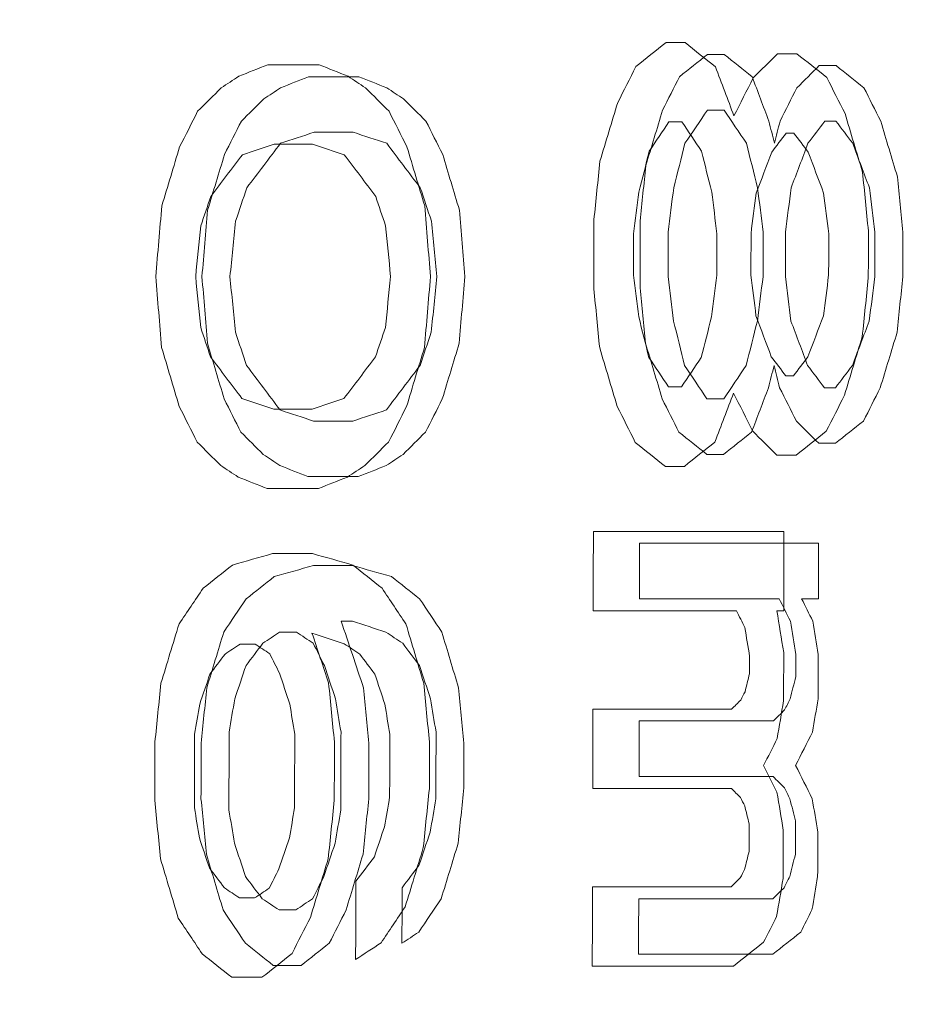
# Model space of a CAD drawing. Header units: millimetres. Extents: x -10 to 594, y 0 to 420.
# Tile 392 of 656: x 203.805 to 203.933, y 280.804 to 280.945. Entities that reach past the tile are written whole.
import ezdxf

# ---------------------------------------------------------------- set-up
doc = ezdxf.new("R2010")
doc.units = ezdxf.units.MM
doc.layers.add('1', color=7, linetype='Continuous', true_color=0xffffff)

msp = doc.modelspace()

# ---------------------------------------------------------------- linework, layer by layer
at = {"layer": '1', "color": 155, "linetype": 'Continuous', "lineweight": 18}
for points, knots in [([(203.87674, 278.47357), (203.79781, 278.47341), (203.64099, 278.50646), (203.34149, 278.70034), (203.01215, 279.17146), (202.74375, 280.01789), (202.64785, 281.01625), (202.74375, 282.01461), (203.01215, 282.86104), (203.34149, 283.33215), (203.64099, 283.52603), (203.79781, 283.55909), (203.87674, 283.55892)], [0, 0, 0, 0, 0.0625, 0.125, 0.25, 0.375, 0.5, 0.625, 0.75, 0.875, 0.9375, 1, 1, 1, 1]), ([(203.87674, 283.55892), (203.79781, 283.55909), (203.64099, 283.52603), (203.34149, 283.33215), (203.01215, 282.86104), (202.74375, 282.01461), (202.64785, 281.01625), (202.74375, 280.01789), (203.01215, 279.17146), (203.34149, 278.70034), (203.64099, 278.50646), (203.79781, 278.47341), (203.87674, 278.47357)], [0, 0, 0, 0, 0.0625, 0.125, 0.25, 0.375, 0.5, 0.625, 0.75, 0.875, 0.9375, 1, 1, 1, 1]), ([(203.89065, 278.4889), (203.81225, 278.48873), (203.6565, 278.52159), (203.35905, 278.7143), (203.032, 279.18258), (202.76552, 280.0239), (202.67033, 281.01625), (202.76552, 282.00859), (203.032, 282.84992), (203.35905, 283.31819), (203.6565, 283.51091), (203.81225, 283.54376), (203.89065, 283.54359)], [0, 0, 0, 0, 0.0625, 0.125, 0.25, 0.375, 0.5, 0.625, 0.75, 0.875, 0.9375, 1, 1, 1, 1]), ([(203.89065, 283.54359), (203.81225, 283.54376), (203.6565, 283.51091), (203.35905, 283.31819), (203.032, 282.84992), (202.76552, 282.00859), (202.67033, 281.01625), (202.76552, 280.0239), (203.032, 279.18258), (203.35905, 278.7143), (203.6565, 278.52159), (203.81225, 278.48873), (203.89065, 278.4889)], [0, 0, 0, 0, 0.0625, 0.125, 0.25, 0.375, 0.5, 0.625, 0.75, 0.875, 0.9375, 1, 1, 1, 1]), ([(203.9277, 283.34978), (203.85515, 283.34994), (203.71099, 283.3196), (203.43567, 283.14166), (203.13328, 282.7093), (202.88785, 281.93249), (202.80052, 281.01625), (202.88785, 280.1), (203.13328, 279.32319), (203.43567, 278.89083), (203.71099, 278.71289), (203.85515, 278.68255), (203.9277, 278.68271)], [0, 0, 0, 0, 0.0625, 0.125, 0.25, 0.375, 0.5, 0.625, 0.75, 0.875, 0.9375, 1, 1, 1, 1]), ([(203.9277, 278.68271), (203.85515, 278.68255), (203.71099, 278.71289), (203.43567, 278.89083), (203.13328, 279.32319), (202.88785, 280.1), (202.80052, 281.01625), (202.88785, 281.93249), (203.13328, 282.7093), (203.43567, 283.14166), (203.71099, 283.3196), (203.85515, 283.34994), (203.9277, 283.34978)], [0, 0, 0, 0, 0.0625, 0.125, 0.25, 0.375, 0.5, 0.625, 0.75, 0.875, 0.9375, 1, 1, 1, 1]), ([(204.40352, 278.79375), (204.33394, 278.7936), (204.19588, 278.82249), (203.93276, 278.99196), (203.64432, 279.40375), (203.41025, 280.1436), (203.32698, 281.01625), (203.41025, 281.88889), (203.64432, 282.62874), (203.93276, 283.04053), (204.19588, 283.21), (204.33394, 283.23889), (204.40352, 283.23875)], [0, 0, 0, 0, 0.0625, 0.125, 0.25, 0.375, 0.5, 0.625, 0.75, 0.875, 0.9375, 1, 1, 1, 1]), ([(204.40352, 283.23875), (204.40271, 283.23875), (204.40107, 283.23875), (204.39862, 283.23873), (204.39617, 283.23871), (204.39372, 283.23867), (204.39127, 283.23862), (204.38882, 283.23856), (204.38637, 283.23849), (204.38392, 283.23841), (204.38148, 283.23831), (204.37903, 283.2382), (204.37658, 283.23808), (204.37414, 283.23795), (204.37169, 283.23781), (204.36925, 283.23765), (204.36681, 283.23748), (204.36437, 283.2373), (204.36193, 283.23711), (204.35949, 283.23691), (204.35705, 283.23669), (204.35461, 283.23646), (204.35217, 283.23622), (204.34973, 283.23597), (204.34729, 283.23571), (204.34486, 283.23543), (204.34242, 283.23515), (204.33999, 283.23485), (204.33755, 283.23453), (204.33512, 283.23421), (204.33269, 283.23388), (204.33026, 283.23353), (204.32782, 283.23317), (204.32539, 283.2328), (204.32296, 283.23242), (204.32053, 283.23202), (204.31811, 283.23161), (204.31568, 283.2312), (204.31325, 283.23076), (204.31082, 283.23032), (204.3084, 283.22987), (204.30597, 283.2294), (204.30355, 283.22892), (204.30113, 283.22843), (204.2987, 283.22793), (204.29628, 283.22741), (204.29386, 283.22689), (204.29144, 283.22635), (204.28902, 283.2258), (204.2866, 283.22524), (204.28418, 283.22466), (204.28176, 283.22408), (204.27934, 283.22348), (204.27692, 283.22287), (204.27451, 283.22225), (204.27209, 283.22161), (204.26968, 283.22097), (204.26726, 283.22031), (204.26485, 283.21964), (204.26243, 283.21896), (204.26002, 283.21827), (204.25761, 283.21756), (204.2552, 283.21684), (204.25279, 283.21611), (204.25038, 283.21537), (204.24797, 283.21462), (204.24556, 283.21385), (204.24315, 283.21308), (204.24074, 283.21229), (204.23834, 283.21149), (204.23593, 283.21067), (204.23352, 283.20985), (204.23112, 283.20901), (204.22871, 283.20816), (204.22631, 283.2073), (204.22391, 283.20643), (204.2215, 283.20555), (204.2191, 283.20465), (204.2167, 283.20374), (204.2143, 283.20282), (204.2119, 283.20189), (204.2095, 283.20094), (204.2071, 283.19999), (204.2047, 283.19902), (204.2023, 283.19804), (204.1999, 283.19705), (204.18479, 283.19072), (204.15713, 283.17787), (204.1173, 283.15582), (204.07802, 283.13051), (204.03929, 283.10193), (203.99797, 283.06746), (203.95432, 283.02621), (203.90866, 282.97716), (203.86414, 282.9233), (203.82084, 282.86476), (203.77892, 282.80184), (203.73854, 282.73473), (203.69979, 282.66355), (203.6627, 282.5884), (203.62734, 282.50947), (203.59381, 282.42691), (203.56215, 282.34083), (203.52913, 282.2415), (203.49572, 282.1281), (203.46318, 281.99979), (203.43707, 281.87842), (203.41636, 281.76547), (203.40009, 281.66198), (203.38623, 281.55674), (203.37481, 281.44998), (203.36586, 281.34218), (203.35944, 281.23381), (203.35559, 281.12513), (203.35431, 281.01625), (203.35559, 280.90737), (203.35944, 280.79869), (203.36586, 280.69032), (203.37481, 280.58252), (203.38623, 280.47576), (203.40009, 280.37052), (203.41635, 280.26703), (203.435, 280.16536), (203.45597, 280.06574), (203.47923, 279.96839), (203.50473, 279.87344), (203.53242, 279.78108), (203.56215, 279.69166), (203.5938, 279.60559), (203.62734, 279.52303), (203.66269, 279.44409), (203.69978, 279.36894), (203.73854, 279.29777), (203.77891, 279.23066), (203.82084, 279.16773), (203.86414, 279.1092), (203.90865, 279.05534), (203.95432, 279.00629), (204.00109, 278.96208), (204.04887, 278.92281), (204.09755, 278.8886), (204.14711, 278.8595), (204.18209, 278.84287), (204.20193, 278.8346), (204.20637, 278.83279), (204.2108, 278.83103), (204.21523, 278.8293), (204.21967, 278.82762), (204.22411, 278.82598), (204.22855, 278.82438), (204.233, 278.82282), (204.23744, 278.8213), (204.24189, 278.81982), (204.24634, 278.81838), (204.25079, 278.81698), (204.25525, 278.81563), (204.2597, 278.81431), (204.26416, 278.81304), (204.26862, 278.8118), (204.27309, 278.81061), (204.27755, 278.80946), (204.28202, 278.80834), (204.28649, 278.80727), (204.29096, 278.80624), (204.29543, 278.80525), (204.29991, 278.8043), (204.30439, 278.8034), (204.30887, 278.80253), (204.31335, 278.8017), (204.31784, 278.80092), (204.32233, 278.80017), (204.32682, 278.79947), (204.33131, 278.79881), (204.33581, 278.79818), (204.3403, 278.7976), (204.3448, 278.79706), (204.34931, 278.79656), (204.35381, 278.7961), (204.35832, 278.79568), (204.36283, 278.7953), (204.36734, 278.79497), (204.37185, 278.79467), (204.37637, 278.79442), (204.38089, 278.7942), (204.38541, 278.79403), (204.38994, 278.79389), (204.39446, 278.7938), (204.39899, 278.79375), (204.40201, 278.79375), (204.40352, 278.79375)], [0, 0, 0, 0, 0.000746, 0.001492, 0.002237, 0.002983, 0.003728, 0.004473, 0.005218, 0.005962, 0.006707, 0.007451, 0.008195, 0.008939, 0.009683, 0.010427, 0.01117, 0.011913, 0.012657, 0.0134, 0.014143, 0.014885, 0.015628, 0.016371, 0.017113, 0.017855, 0.018598, 0.01934, 0.020082, 0.020824, 0.021566, 0.022307, 0.023049, 0.023791, 0.024532, 0.025274, 0.026015, 0.026757, 0.027498, 0.028239, 0.02898, 0.029722, 0.030463, 0.031204, 0.031945, 0.032686, 0.033427, 0.034168, 0.034909, 0.03565, 0.036391, 0.037132, 0.037874, 0.038615, 0.039356, 0.040097, 0.040838, 0.041579, 0.04232, 0.043062, 0.043803, 0.044545, 0.045286, 0.046027, 0.046769, 0.047511, 0.048252, 0.048994, 0.049736, 0.050478, 0.05122, 0.051962, 0.052705, 0.053447, 0.054189, 0.054932, 0.055675, 0.056418, 0.057161, 0.057904, 0.058647, 0.05939, 0.060134, 0.060878, 0.061621, 0.062365, 0.06311, 0.075698, 0.088229, 0.100725, 0.113207, 0.125697, 0.14129, 0.156857, 0.172441, 0.188081, 0.20372, 0.219302, 0.234867, 0.250452, 0.266047, 0.281627, 0.297231, 0.312895, 0.333766, 0.354549, 0.375329, 0.390906, 0.406468, 0.422052, 0.437697, 0.453344, 0.468917, 0.484456, 0.499999, 0.515541, 0.531079, 0.546652, 0.5623, 0.577944, 0.593528, 0.60909, 0.624668, 0.640257, 0.655835, 0.67144, 0.687107, 0.70277, 0.718373, 0.733954, 0.74955, 0.765134, 0.780698, 0.796281, 0.811921, 0.82756, 0.843143, 0.858711, 0.874306, 0.889914, 0.905519, 0.921164, 0.93689, 0.938265, 0.93964, 0.941013, 0.942387, 0.94376, 0.945132, 0.946504, 0.947876, 0.949247, 0.950618, 0.951989, 0.953359, 0.954729, 0.956099, 0.957469, 0.958839, 0.960208, 0.961578, 0.962947, 0.964317, 0.965686, 0.967055, 0.968425, 0.969794, 0.971164, 0.972534, 0.973903, 0.975274, 0.976644, 0.978014, 0.979385, 0.980756, 0.982128, 0.9835, 0.984872, 0.986244, 0.987618, 0.988991, 0.990365, 0.99174, 0.993115, 0.994491, 0.995867, 0.997244, 0.998622, 1, 1, 1, 1]), ([(203.85334, 280.93687), (203.85134, 280.93687), (203.84894, 280.93687), (203.84655, 280.93687), (203.84615, 280.93687)], [0, 0, 0, 0, 0.833333, 1, 1, 1, 1]), ([(203.84694, 280.92893), (203.84707, 280.92893), (203.84894, 280.92893), (203.8508, 280.92893), (203.85253, 280.92893)], [0, 0, 0, 0, 0.071429, 1, 1, 1, 1]), ([(203.85247, 280.88766), (203.85074, 280.88766), (203.84888, 280.88766), (203.84701, 280.88766), (203.84688, 280.88766)], [0, 0, 0, 0, 0.928571, 1, 1, 1, 1]), ([(203.84607, 280.87972), (203.84646, 280.87972), (203.84886, 280.87972), (203.85126, 280.87972), (203.85326, 280.87972)], [0, 0, 0, 0, 0.166667, 1, 1, 1, 1]), ([(203.91903, 280.8702), (203.91597, 280.8702), (203.90745, 280.8702), (203.89892, 280.8702), (203.89346, 280.8702)], [0, 0, 0, 0, 0.359375, 1, 1, 1, 1]), ([(203.85244, 280.86702), (203.8507, 280.86702), (203.84884, 280.86702), (203.84697, 280.86702), (203.84684, 280.86702)], [0, 0, 0, 0, 0.928571, 1, 1, 1, 1]), ([(203.89345, 280.86226), (203.89891, 280.86226), (203.90556, 280.86226), (203.91222, 280.86226), (203.91342, 280.86226)], [0, 0, 0, 0, 0.82, 1, 1, 1, 1]), ([(203.91258, 280.8448), (203.91165, 280.8448), (203.90526, 280.8448), (203.89887, 280.8448), (203.89341, 280.8448)], [0, 0, 0, 0, 0.145833, 1, 1, 1, 1]), ([(203.89339, 280.83686), (203.89885, 280.83686), (203.90524, 280.83686), (203.91163, 280.83686), (203.91256, 280.83686)], [0, 0, 0, 0, 0.854167, 1, 1, 1, 1]), ([(203.91251, 280.8194), (203.91158, 280.8194), (203.90519, 280.8194), (203.8988, 280.8194), (203.89334, 280.8194)], [0, 0, 0, 0, 0.145833, 1, 1, 1, 1]), ([(203.89332, 280.81146), (203.89878, 280.81146), (203.90517, 280.81146), (203.91156, 280.81146), (203.91249, 280.81146)], [0, 0, 0, 0, 0.854167, 1, 1, 1, 1])]:
    msp.add_open_spline(points, degree=3, knots=knots, dxfattribs=at)
for points in [[(203.89294, 280.93833), (203.89437, 280.93947), (203.89581, 280.94061), (203.89724, 280.94175)], [(203.89724, 280.94175), (203.89815, 280.94175), (203.89905, 280.94175), (203.89996, 280.94175)], [(203.89996, 280.94175), (203.90141, 280.94059), (203.90286, 280.93944), (203.90431, 280.93828)], [(203.90316, 280.94005), (203.90183, 280.93899), (203.9005, 280.93793), (203.89916, 280.93687)], [(203.90556, 280.94005), (203.90476, 280.94005), (203.90396, 280.94005), (203.90316, 280.94005)], [(203.90955, 280.93687), (203.90822, 280.93793), (203.90689, 280.93899), (203.90556, 280.94005)], [(203.90969, 280.93669), (203.91085, 280.93785), (203.91202, 280.939), (203.91318, 280.94016)], [(203.91318, 280.94016), (203.9141, 280.94016), (203.91502, 280.94016), (203.91593, 280.94016)], [(203.91593, 280.94016), (203.91737, 280.93902), (203.9188, 280.93788), (203.92023, 280.93674)], [(203.83618, 280.93693), (203.83756, 280.93748), (203.83894, 280.93803), (203.84031, 280.93857)], [(203.84031, 280.93857), (203.84277, 280.93857), (203.84522, 280.93857), (203.84767, 280.93857)], [(203.84767, 280.93857), (203.84904, 280.93803), (203.85042, 280.93748), (203.85179, 280.93693)], [(203.89034, 280.93318), (203.89121, 280.93489), (203.89207, 280.93661), (203.89294, 280.93833)], [(203.90431, 280.93828), (203.90519, 280.93594), (203.90607, 280.9336), (203.90695, 280.93127)], [(203.91914, 280.93846), (203.91807, 280.9374), (203.91701, 280.93634), (203.91594, 280.93528)], [(203.92154, 280.93846), (203.92074, 280.93846), (203.91994, 280.93846), (203.91914, 280.93846)], [(203.92553, 280.93528), (203.9242, 280.93634), (203.92287, 280.9374), (203.92154, 280.93846)], [(203.83368, 280.93528), (203.83451, 280.93583), (203.83535, 280.93638), (203.83618, 280.93693)], [(203.84615, 280.93687), (203.84481, 280.93634), (203.84348, 280.93581), (203.84215, 280.93528)], [(203.85179, 280.93693), (203.85263, 280.93638), (203.85346, 280.93583), (203.85429, 280.93528)], [(203.85734, 280.93528), (203.856, 280.93581), (203.85467, 280.93634), (203.85334, 280.93687)], [(203.89916, 280.93687), (203.89836, 280.93528), (203.89756, 280.9337), (203.89676, 280.93211)], [(203.90695, 280.93127), (203.90786, 280.93307), (203.90878, 280.93488), (203.90969, 280.93669)], [(203.91194, 280.93052), (203.91114, 280.93264), (203.91035, 280.93475), (203.90955, 280.93687)], [(203.92023, 280.93674), (203.92109, 280.93502), (203.92195, 280.93331), (203.92282, 280.93159)], [(203.8303, 280.93193), (203.83143, 280.93304), (203.83255, 280.93416), (203.83368, 280.93528)], [(203.84215, 280.93528), (203.84135, 280.93475), (203.84055, 280.93422), (203.83975, 280.9337)], [(203.85429, 280.93528), (203.85542, 280.93416), (203.85654, 280.93304), (203.85766, 280.93193)], [(203.85973, 280.9337), (203.85893, 280.93422), (203.85814, 280.93475), (203.85734, 280.93528)], [(203.91594, 280.93528), (203.91514, 280.9337), (203.91434, 280.93211), (203.91354, 280.93052)], [(203.92792, 280.93052), (203.92712, 280.93211), (203.92633, 280.9337), (203.92553, 280.93528)], [(203.83975, 280.9337), (203.83868, 280.93264), (203.83761, 280.93158), (203.83655, 280.93052)], [(203.86293, 280.93052), (203.86186, 280.93158), (203.8608, 280.93264), (203.85973, 280.9337)], [(203.8878, 280.9248), (203.88865, 280.9276), (203.88949, 280.93039), (203.89034, 280.93318)], [(203.82773, 280.92683), (203.82859, 280.92853), (203.82945, 280.93023), (203.8303, 280.93193)], [(203.85766, 280.93193), (203.85851, 280.93023), (203.85937, 280.92853), (203.86022, 280.92683)], [(203.89676, 280.93211), (203.89596, 280.92946), (203.89516, 280.92682), (203.89435, 280.92417)], [(203.89995, 280.92735), (203.90102, 280.92893), (203.90209, 280.93052), (203.90315, 280.93211)], [(203.90315, 280.93211), (203.90395, 280.93211), (203.90475, 280.93211), (203.90555, 280.93211)], [(203.90555, 280.93211), (203.90661, 280.93052), (203.90768, 280.92893), (203.90874, 280.92735)], [(203.92282, 280.93159), (203.92365, 280.9288), (203.92449, 280.92601), (203.92533, 280.92322)], [(203.83655, 280.93052), (203.83575, 280.92893), (203.83494, 280.92735), (203.83414, 280.92576)], [(203.86532, 280.92576), (203.86452, 280.92735), (203.86372, 280.92893), (203.86293, 280.93052)], [(203.89766, 280.93041), (203.89672, 280.92901), (203.89578, 280.92761), (203.89484, 280.92621)], [(203.89951, 280.93041), (203.89889, 280.93041), (203.89828, 280.93041), (203.89766, 280.93041)], [(203.90232, 280.92621), (203.90138, 280.92761), (203.90045, 280.92901), (203.89951, 280.93041)], [(203.91274, 280.92735), (203.91247, 280.9284), (203.91221, 280.92946), (203.91194, 280.93052)], [(203.91354, 280.93052), (203.91327, 280.92946), (203.913, 280.9284), (203.91274, 280.92735)], [(203.91753, 280.92735), (203.91833, 280.9284), (203.91913, 280.92946), (203.91993, 280.93052)], [(203.91993, 280.93052), (203.92046, 280.93052), (203.921, 280.93052), (203.92153, 280.93052)], [(203.92153, 280.93052), (203.92233, 280.92946), (203.92312, 280.9284), (203.92392, 280.92735)], [(203.93031, 280.92258), (203.92951, 280.92523), (203.92871, 280.92787), (203.92792, 280.93052)], [(203.84214, 280.92735), (203.84374, 280.92787), (203.84534, 280.9284), (203.84694, 280.92893)], [(203.85253, 280.92893), (203.85413, 280.9284), (203.85573, 280.92787), (203.85733, 280.92735)], [(203.91441, 280.92882), (203.91372, 280.92791), (203.91303, 280.92699), (203.91234, 280.92608)], [(203.91551, 280.92882), (203.91514, 280.92882), (203.91478, 280.92882), (203.91441, 280.92882)], [(203.91757, 280.92608), (203.91689, 280.92699), (203.9162, 280.92791), (203.91551, 280.92882)], [(203.82518, 280.91843), (203.82603, 280.92123), (203.82688, 280.92403), (203.82773, 280.92683)], [(203.84125, 280.92723), (203.83973, 280.92673), (203.83821, 280.92623), (203.83669, 280.92572)], [(203.83733, 280.921), (203.83894, 280.92311), (203.84054, 280.92523), (203.84214, 280.92735)], [(203.84671, 280.92723), (203.84489, 280.92723), (203.84307, 280.92723), (203.84125, 280.92723)], [(203.85126, 280.92572), (203.84974, 280.92623), (203.84822, 280.92673), (203.84671, 280.92723)], [(203.85733, 280.92735), (203.85892, 280.92523), (203.86052, 280.92311), (203.86212, 280.921)], [(203.86022, 280.92683), (203.86106, 280.92403), (203.86191, 280.92123), (203.86275, 280.91843)], [(203.89834, 280.921), (203.89888, 280.92311), (203.89942, 280.92523), (203.89995, 280.92735)], [(203.90874, 280.92735), (203.90927, 280.92523), (203.9098, 280.92311), (203.91033, 280.921)], [(203.91512, 280.921), (203.91593, 280.92311), (203.91673, 280.92523), (203.91753, 280.92735)], [(203.92392, 280.92735), (203.92472, 280.92523), (203.92551, 280.92311), (203.92631, 280.921)], [(203.83414, 280.92576), (203.83334, 280.92311), (203.83254, 280.92047), (203.83173, 280.91782)], [(203.83669, 280.92572), (203.83519, 280.92374), (203.83368, 280.92175), (203.83218, 280.91976)], [(203.85576, 280.91976), (203.85426, 280.92175), (203.85276, 280.92374), (203.85126, 280.92572)], [(203.86771, 280.91782), (203.86691, 280.92047), (203.86611, 280.92311), (203.86532, 280.92576)], [(203.89484, 280.92621), (203.89435, 280.92427), (203.89386, 280.92233), (203.89337, 280.92039)], [(203.90378, 280.92039), (203.90329, 280.92233), (203.9028, 280.92427), (203.90232, 280.92621)], [(203.91234, 280.92608), (203.9116, 280.92413), (203.91087, 280.92218), (203.91013, 280.92024)], [(203.91977, 280.92024), (203.91904, 280.92218), (203.91831, 280.92413), (203.91757, 280.92608)], [(203.88694, 280.91641), (203.88723, 280.9192), (203.88751, 280.922), (203.8878, 280.9248)], [(203.89435, 280.92417), (203.89408, 280.92152), (203.89381, 280.91888), (203.89354, 280.91623)], [(203.92533, 280.92322), (203.92561, 280.92042), (203.92589, 280.91762), (203.92616, 280.91482)], [(203.93109, 280.91465), (203.93083, 280.91729), (203.93057, 280.91994), (203.93031, 280.92258)], [(203.83573, 280.91623), (203.83626, 280.91782), (203.8368, 280.91941), (203.83733, 280.921)], [(203.86212, 280.921), (203.86265, 280.91941), (203.86318, 280.91782), (203.86371, 280.91623)], [(203.89754, 280.91465), (203.89781, 280.91676), (203.89807, 280.91888), (203.89834, 280.921)], [(203.91033, 280.921), (203.91059, 280.91888), (203.91086, 280.91676), (203.91112, 280.91465)], [(203.91432, 280.91465), (203.91459, 280.91676), (203.91485, 280.91888), (203.91512, 280.921)], [(203.92631, 280.921), (203.92657, 280.91888), (203.92684, 280.91676), (203.9271, 280.91465)], [(203.83218, 280.91976), (203.83171, 280.91836), (203.83123, 280.91696), (203.83076, 280.91556)], [(203.85716, 280.91556), (203.85669, 280.91696), (203.85622, 280.91836), (203.85576, 280.91976)], [(203.89337, 280.92039), (203.89312, 280.9184), (203.89286, 280.91642), (203.89261, 280.91443)], [(203.90452, 280.91443), (203.90427, 280.91642), (203.90402, 280.9184), (203.90378, 280.92039)], [(203.91013, 280.92024), (203.90988, 280.9183), (203.90963, 280.91637), (203.90939, 280.91443)], [(203.92049, 280.91443), (203.92025, 280.91637), (203.92001, 280.9183), (203.91977, 280.92024)], [(203.82432, 280.9083), (203.8246, 280.91167), (203.82489, 280.91505), (203.82518, 280.91843)], [(203.86275, 280.91843), (203.86303, 280.91505), (203.8633, 280.91167), (203.86358, 280.9083)], [(203.83173, 280.91782), (203.83146, 280.91465), (203.83119, 280.91147), (203.83092, 280.9083)], [(203.86849, 280.9083), (203.86823, 280.91147), (203.86797, 280.91465), (203.86771, 280.91782)], [(203.83076, 280.91556), (203.83051, 280.91314), (203.83027, 280.91072), (203.83002, 280.9083)], [(203.83492, 280.9083), (203.83519, 280.91094), (203.83546, 280.91359), (203.83573, 280.91623)], [(203.85788, 280.9083), (203.85764, 280.91072), (203.8574, 280.91314), (203.85716, 280.91556)], [(203.86371, 280.91623), (203.86397, 280.91359), (203.86423, 280.91094), (203.8645, 280.9083)], [(203.88693, 280.90654), (203.88693, 280.90983), (203.88694, 280.91312), (203.88694, 280.91641)], [(203.89354, 280.91623), (203.89354, 280.91306), (203.89353, 280.90988), (203.89353, 280.90671)], [(203.89261, 280.91443), (203.89261, 280.91246), (203.89261, 280.91048), (203.8926, 280.90851)], [(203.89753, 280.9083), (203.89753, 280.91041), (203.89753, 280.91253), (203.89754, 280.91465)], [(203.90451, 280.90851), (203.90451, 280.91048), (203.90451, 280.91246), (203.90452, 280.91443)], [(203.90939, 280.91443), (203.90939, 280.91246), (203.90938, 280.91048), (203.90938, 280.90851)], [(203.91112, 280.91465), (203.91112, 280.91253), (203.91111, 280.91041), (203.91111, 280.9083)], [(203.91431, 280.9083), (203.91431, 280.91041), (203.91431, 280.91253), (203.91432, 280.91465)], [(203.92048, 280.90851), (203.92049, 280.91048), (203.92049, 280.91246), (203.92049, 280.91443)], [(203.92616, 280.91482), (203.92616, 280.91259), (203.92616, 280.91035), (203.92615, 280.90812)], [(203.9271, 280.91465), (203.9271, 280.91253), (203.92709, 280.91041), (203.92709, 280.9083)], [(203.93108, 280.9083), (203.93109, 280.91041), (203.93109, 280.91253), (203.93109, 280.91465)], [(203.8926, 280.90851), (203.89285, 280.90652), (203.8931, 280.90454), (203.89334, 280.90255)], [(203.90375, 280.90255), (203.904, 280.90454), (203.90425, 280.90652), (203.90451, 280.90851)], [(203.90938, 280.90851), (203.90962, 280.90657), (203.90986, 280.90464), (203.9101, 280.9027)], [(203.91974, 280.9027), (203.91999, 280.90464), (203.92024, 280.90657), (203.92048, 280.90851)], [(203.82515, 280.89816), (203.82487, 280.90154), (203.82459, 280.90492), (203.82432, 280.9083)], [(203.83002, 280.9083), (203.83026, 280.90587), (203.8305, 280.90345), (203.83074, 280.90103)], [(203.83092, 280.9083), (203.83118, 280.90512), (203.83145, 280.90195), (203.83171, 280.89877)], [(203.83571, 280.90036), (203.83544, 280.903), (203.83518, 280.90565), (203.83492, 280.9083)], [(203.85714, 280.90103), (203.85738, 280.90345), (203.85763, 280.90587), (203.85788, 280.9083)], [(203.86358, 280.9083), (203.86329, 280.90492), (203.863, 280.90154), (203.86272, 280.89816)], [(203.8645, 280.9083), (203.86423, 280.90565), (203.86396, 280.903), (203.86368, 280.90036)], [(203.86768, 280.89877), (203.86795, 280.90195), (203.86822, 280.90512), (203.86849, 280.9083)], [(203.89832, 280.90195), (203.89805, 280.90406), (203.89779, 280.90618), (203.89753, 280.9083)], [(203.91111, 280.9083), (203.91084, 280.90618), (203.91057, 280.90406), (203.9103, 280.90195)], [(203.91509, 280.90195), (203.91483, 280.90406), (203.91457, 280.90618), (203.91431, 280.9083)], [(203.92615, 280.90812), (203.92587, 280.90532), (203.92558, 280.90252), (203.92529, 280.89972)], [(203.92709, 280.9083), (203.92682, 280.90618), (203.92655, 280.90406), (203.92628, 280.90195)], [(203.93027, 280.90036), (203.93054, 280.903), (203.93081, 280.90565), (203.93108, 280.9083)], [(203.88776, 280.89814), (203.88748, 280.90094), (203.8872, 280.90374), (203.88693, 280.90654)], [(203.89353, 280.90671), (203.89379, 280.90406), (203.89405, 280.90142), (203.89432, 280.89877)], [(203.9101, 280.9027), (203.91083, 280.90076), (203.91156, 280.89881), (203.91229, 280.89686)], [(203.91753, 280.89686), (203.91827, 280.89881), (203.919, 280.90076), (203.91974, 280.9027)], [(203.89334, 280.90255), (203.89383, 280.90061), (203.89431, 280.89867), (203.8948, 280.89673)], [(203.8999, 280.8956), (203.89937, 280.89771), (203.89885, 280.89983), (203.89832, 280.90195)], [(203.90227, 280.89673), (203.90276, 280.89867), (203.90326, 280.90061), (203.90375, 280.90255)], [(203.9103, 280.90195), (203.90976, 280.89983), (203.90923, 280.89771), (203.90869, 280.8956)], [(203.91748, 280.8956), (203.91669, 280.89771), (203.91589, 280.89983), (203.91509, 280.90195)], [(203.92628, 280.90195), (203.92548, 280.89983), (203.92467, 280.89771), (203.92387, 280.8956)], [(203.83074, 280.90103), (203.83121, 280.89963), (203.83167, 280.89823), (203.83214, 280.89683)], [(203.8373, 280.8956), (203.83677, 280.89718), (203.83624, 280.89877), (203.83571, 280.90036)], [(203.85572, 280.89683), (203.85619, 280.89823), (203.85666, 280.89963), (203.85714, 280.90103)], [(203.86368, 280.90036), (203.86315, 280.89877), (203.86261, 280.89718), (203.86208, 280.8956)], [(203.92786, 280.89242), (203.92866, 280.89507), (203.92947, 280.89771), (203.93027, 280.90036)], [(203.83171, 280.89877), (203.8325, 280.89612), (203.8333, 280.89348), (203.83409, 280.89083)], [(203.86527, 280.89083), (203.86607, 280.89348), (203.86688, 280.89612), (203.86768, 280.89877)], [(203.89432, 280.89877), (203.89511, 280.89612), (203.8959, 280.89348), (203.8967, 280.89083)], [(203.92529, 280.89972), (203.92445, 280.89693), (203.9236, 280.89414), (203.92275, 280.89135)], [(203.82767, 280.88976), (203.82683, 280.89256), (203.82599, 280.89536), (203.82515, 280.89816)], [(203.86272, 280.89816), (203.86187, 280.89536), (203.86101, 280.89256), (203.86016, 280.88976)], [(203.89027, 280.88976), (203.88943, 280.89256), (203.8886, 280.89535), (203.88776, 280.89814)], [(203.83214, 280.89683), (203.83364, 280.89485), (203.83514, 280.89286), (203.83664, 280.89087)], [(203.8512, 280.89087), (203.85271, 280.89286), (203.85422, 280.89485), (203.85572, 280.89683)], [(203.8948, 280.89673), (203.89573, 280.89533), (203.89667, 280.89393), (203.8976, 280.89253)], [(203.89945, 280.89253), (203.90039, 280.89393), (203.90133, 280.89533), (203.90227, 280.89673)], [(203.91229, 280.89686), (203.91298, 280.89595), (203.91367, 280.89504), (203.91436, 280.89412)], [(203.91546, 280.89412), (203.91615, 280.89504), (203.91684, 280.89595), (203.91753, 280.89686)], [(203.84208, 280.88925), (203.84049, 280.89136), (203.83889, 280.89348), (203.8373, 280.8956)], [(203.86208, 280.8956), (203.86048, 280.89348), (203.85887, 280.89136), (203.85727, 280.88925)], [(203.90309, 280.89083), (203.90203, 280.89242), (203.90097, 280.89401), (203.8999, 280.8956)], [(203.90869, 280.8956), (203.90762, 280.89401), (203.90656, 280.89242), (203.90549, 280.89083)], [(203.91188, 280.89242), (203.91215, 280.89348), (203.91242, 280.89454), (203.91269, 280.8956)], [(203.91269, 280.8956), (203.91295, 280.89454), (203.91322, 280.89348), (203.91348, 280.89242)], [(203.91987, 280.89242), (203.91908, 280.89348), (203.91828, 280.89454), (203.91748, 280.8956)], [(203.92387, 280.8956), (203.92307, 280.89454), (203.92227, 280.89348), (203.92147, 280.89242)], [(203.91436, 280.89412), (203.91472, 280.89412), (203.91509, 280.89412), (203.91546, 280.89412)], [(203.8976, 280.89253), (203.89822, 280.89253), (203.89883, 280.89253), (203.89945, 280.89253)], [(203.90689, 280.89167), (203.906, 280.88934), (203.90511, 280.887), (203.90423, 280.88466)], [(203.90961, 280.88625), (203.9087, 280.88806), (203.9078, 280.88987), (203.90689, 280.89167)], [(203.90947, 280.88607), (203.91028, 280.88819), (203.91108, 280.8903), (203.91188, 280.89242)], [(203.91348, 280.89242), (203.91428, 280.89083), (203.91507, 280.88925), (203.91587, 280.88766)], [(203.92147, 280.89242), (203.92094, 280.89242), (203.9204, 280.89242), (203.91987, 280.89242)], [(203.92546, 280.88766), (203.92626, 280.88925), (203.92706, 280.89083), (203.92786, 280.89242)], [(203.83409, 280.89083), (203.83489, 280.88925), (203.83569, 280.88766), (203.83648, 280.88607)], [(203.83664, 280.89087), (203.83816, 280.89036), (203.83967, 280.88986), (203.84119, 280.88936)], [(203.84665, 280.88936), (203.84817, 280.88986), (203.84969, 280.89036), (203.8512, 280.89087)], [(203.86286, 280.88607), (203.86366, 280.88766), (203.86447, 280.88925), (203.86527, 280.89083)], [(203.8967, 280.89083), (203.89749, 280.88925), (203.89829, 280.88766), (203.89909, 280.88607)], [(203.90549, 280.89083), (203.90469, 280.89083), (203.90389, 280.89083), (203.90309, 280.89083)], [(203.92275, 280.89135), (203.92188, 280.88963), (203.92102, 280.88792), (203.92015, 280.8862)], [(203.83023, 280.88466), (203.82938, 280.88636), (203.82853, 280.88806), (203.82767, 280.88976)], [(203.84119, 280.88936), (203.84301, 280.88936), (203.84483, 280.88936), (203.84665, 280.88936)], [(203.84688, 280.88766), (203.84528, 280.88819), (203.84368, 280.88872), (203.84208, 280.88925)], [(203.85727, 280.88925), (203.85567, 280.88872), (203.85407, 280.88819), (203.85247, 280.88766)], [(203.86016, 280.88976), (203.85931, 280.88806), (203.85845, 280.88636), (203.85759, 280.88466)], [(203.89285, 280.88461), (203.89199, 280.88633), (203.89113, 280.88805), (203.89027, 280.88976)], [(203.91587, 280.88766), (203.91693, 280.8866), (203.918, 280.88554), (203.91906, 280.88448)], [(203.92146, 280.88448), (203.92279, 280.88554), (203.92412, 280.8866), (203.92546, 280.88766)], [(203.83648, 280.88607), (203.83755, 280.88501), (203.83861, 280.88395), (203.83968, 280.8829)], [(203.85966, 280.8829), (203.86073, 280.88395), (203.86179, 280.88501), (203.86286, 280.88607)], [(203.89909, 280.88607), (203.90042, 280.88501), (203.90175, 280.88395), (203.90308, 280.8829)], [(203.90547, 280.8829), (203.90681, 280.88395), (203.90814, 280.88501), (203.90947, 280.88607)], [(203.91309, 280.88278), (203.91193, 280.88394), (203.91077, 280.88509), (203.90961, 280.88625)], [(203.92015, 280.8862), (203.91871, 280.88506), (203.91728, 280.88392), (203.91584, 280.88278)], [(203.8336, 280.88132), (203.83248, 280.88243), (203.83135, 280.88355), (203.83023, 280.88466)], [(203.85759, 280.88466), (203.85646, 280.88355), (203.85534, 280.88243), (203.85421, 280.88132)], [(203.89715, 280.88119), (203.89572, 280.88233), (203.89429, 280.88347), (203.89285, 280.88461)], [(203.90423, 280.88466), (203.90277, 280.8835), (203.90132, 280.88235), (203.89986, 280.88119)], [(203.91906, 280.88448), (203.91986, 280.88448), (203.92066, 280.88448), (203.92146, 280.88448)], [(203.83968, 280.8829), (203.84047, 280.88237), (203.84127, 280.88184), (203.84207, 280.88131)], [(203.85726, 280.88131), (203.85806, 280.88184), (203.85886, 280.88237), (203.85966, 280.8829)], [(203.90308, 280.8829), (203.90388, 280.8829), (203.90467, 280.8829), (203.90547, 280.8829)], [(203.91584, 280.88278), (203.91492, 280.88278), (203.91401, 280.88278), (203.91309, 280.88278)], [(203.8361, 280.87966), (203.83526, 280.88021), (203.83443, 280.88076), (203.8336, 280.88132)], [(203.84207, 280.88131), (203.8434, 280.88078), (203.84473, 280.88025), (203.84607, 280.87972)], [(203.85421, 280.88132), (203.85337, 280.88076), (203.85254, 280.88021), (203.8517, 280.87966)], [(203.85326, 280.87972), (203.85459, 280.88025), (203.85593, 280.88078), (203.85726, 280.88131)], [(203.89986, 280.88119), (203.89896, 280.88119), (203.89805, 280.88119), (203.89715, 280.88119)], [(203.84022, 280.87802), (203.83884, 280.87857), (203.83747, 280.87911), (203.8361, 280.87966)], [(203.8517, 280.87966), (203.85033, 280.87911), (203.84895, 280.87857), (203.84757, 280.87802)], [(203.84757, 280.87802), (203.84512, 280.87802), (203.84267, 280.87802), (203.84022, 280.87802)], [(203.88684, 280.86056), (203.88684, 280.86434), (203.88685, 280.86812), (203.88686, 280.8719)], [(203.88686, 280.8719), (203.89594, 280.8719), (203.90502, 280.8719), (203.9141, 280.8719)], [(203.9141, 280.8719), (203.91409, 280.86812), (203.91408, 280.86434), (203.91408, 280.86056)], [(203.89346, 280.8702), (203.89346, 280.86755), (203.89345, 280.8649), (203.89345, 280.86226)], [(203.91901, 280.86226), (203.91902, 280.8649), (203.91902, 280.86755), (203.91903, 280.8702)], [(203.83527, 280.86709), (203.83719, 280.86763), (203.8391, 280.86818), (203.84102, 280.86872)], [(203.84102, 280.86872), (203.84293, 280.86872), (203.84483, 280.86872), (203.84673, 280.86872)], [(203.84673, 280.86872), (203.84865, 280.86818), (203.85056, 280.86763), (203.85248, 280.86709)], [(203.83107, 280.86376), (203.83247, 280.86487), (203.83387, 280.86598), (203.83527, 280.86709)], [(203.84684, 280.86702), (203.84497, 280.86649), (203.84311, 280.86596), (203.84124, 280.86543)], [(203.85803, 280.86543), (203.85616, 280.86596), (203.8543, 280.86649), (203.85244, 280.86702)], [(203.85248, 280.86709), (203.85387, 280.86598), (203.85527, 280.86487), (203.85666, 280.86376)], [(203.84124, 280.86543), (203.83991, 280.86437), (203.83857, 280.86332), (203.83724, 280.86226)], [(203.86202, 280.86226), (203.86069, 280.86332), (203.85936, 280.86437), (203.85803, 280.86543)], [(203.82764, 280.85867), (203.82879, 280.86037), (203.82993, 280.86206), (203.83107, 280.86376)], [(203.85666, 280.86376), (203.8578, 280.86206), (203.85893, 280.86037), (203.86007, 280.85867)], [(203.83724, 280.86226), (203.83617, 280.86067), (203.8351, 280.85908), (203.83403, 280.8575)], [(203.8652, 280.8575), (203.86414, 280.85908), (203.86308, 280.86067), (203.86202, 280.86226)], [(203.91342, 280.86226), (203.91395, 280.8612), (203.91448, 280.86014), (203.91501, 280.85908)], [(203.91662, 280.86226), (203.91741, 280.86226), (203.91821, 280.86226), (203.91901, 280.86226)], [(203.91821, 280.85908), (203.91768, 280.86014), (203.91715, 280.8612), (203.91662, 280.86226)], [(203.9073, 280.86056), (203.90048, 280.86056), (203.89366, 280.86056), (203.88684, 280.86056)], [(203.90851, 280.85815), (203.90811, 280.85895), (203.90771, 280.85975), (203.9073, 280.86056)], [(203.91308, 280.86056), (203.91341, 280.85857), (203.91373, 280.85659), (203.91406, 280.8546)], [(203.91408, 280.86056), (203.91374, 280.86056), (203.91341, 280.86056), (203.91308, 280.86056)], [(203.85082, 280.85908), (203.85135, 280.85908), (203.85189, 280.85908), (203.85242, 280.85908)], [(203.854, 280.84956), (203.85294, 280.85273), (203.85188, 280.85591), (203.85082, 280.85908)], [(203.85242, 280.85908), (203.85402, 280.85855), (203.85561, 280.85802), (203.85721, 280.8575)], [(203.91501, 280.85908), (203.91527, 280.8575), (203.91554, 280.85591), (203.9158, 280.85432)], [(203.91899, 280.85432), (203.91873, 280.85591), (203.91847, 280.8575), (203.91821, 280.85908)], [(203.82506, 280.85019), (203.82592, 280.85302), (203.82678, 280.85584), (203.82764, 280.85867)], [(203.86007, 280.85867), (203.86092, 280.85584), (203.86176, 280.85302), (203.86261, 280.85019)], [(203.90919, 280.85404), (203.90896, 280.85541), (203.90874, 280.85678), (203.90851, 280.85815)], [(203.83403, 280.8575), (203.83323, 280.85485), (203.83242, 280.8522), (203.83162, 280.84956)], [(203.83962, 280.85591), (203.84042, 280.85644), (203.84122, 280.85697), (203.84202, 280.8575)], [(203.84202, 280.8575), (203.84282, 280.8575), (203.84362, 280.8575), (203.84442, 280.8575)], [(203.84442, 280.8575), (203.84522, 280.85697), (203.84602, 280.85644), (203.84682, 280.85591)], [(203.84664, 280.85736), (203.84744, 280.85499), (203.84823, 280.85261), (203.84902, 280.85023)], [(203.85124, 280.85584), (203.84971, 280.85635), (203.84818, 280.85685), (203.84664, 280.85736)], [(203.85721, 280.8575), (203.85801, 280.85697), (203.85881, 280.85644), (203.85961, 280.85591)], [(203.86758, 280.84956), (203.86679, 280.8522), (203.866, 280.85485), (203.8652, 280.8575)], [(203.83639, 280.85579), (203.83567, 280.85532), (203.83494, 280.85484), (203.83422, 280.85436)], [(203.83852, 280.85579), (203.83781, 280.85579), (203.8371, 280.85579), (203.83639, 280.85579)], [(203.83722, 280.85273), (203.83802, 280.85379), (203.83882, 280.85485), (203.83962, 280.85591)], [(203.8406, 280.85441), (203.83991, 280.85487), (203.83922, 280.85533), (203.83852, 280.85579)], [(203.84682, 280.85591), (203.84735, 280.85485), (203.84788, 280.85379), (203.84841, 280.85273)], [(203.85347, 280.85436), (203.85273, 280.85485), (203.85199, 280.85535), (203.85124, 280.85584)], [(203.85961, 280.85591), (203.8604, 280.85485), (203.8612, 280.85379), (203.862, 280.85273)], [(203.83422, 280.85436), (203.8335, 280.8534), (203.83277, 280.85245), (203.83205, 280.85149)], [(203.84199, 280.85164), (203.84153, 280.85256), (203.84107, 280.85349), (203.8406, 280.85441)], [(203.85563, 280.85149), (203.85491, 280.85245), (203.85419, 280.8534), (203.85347, 280.85436)], [(203.90918, 280.85155), (203.90918, 280.85238), (203.90919, 280.85321), (203.90919, 280.85404)], [(203.91406, 280.8546), (203.91406, 280.8523), (203.91405, 280.84999), (203.91404, 280.84769)], [(203.9158, 280.85432), (203.9158, 280.85326), (203.91579, 280.8522), (203.91579, 280.85115)], [(203.91898, 280.84797), (203.91898, 280.85009), (203.91899, 280.8522), (203.91899, 280.85432)], [(203.83561, 280.84797), (203.83615, 280.84956), (203.83668, 280.85115), (203.83722, 280.85273)], [(203.84841, 280.85273), (203.84894, 280.85115), (203.84947, 280.84956), (203.85, 280.84797)], [(203.862, 280.85273), (203.86253, 280.85115), (203.86306, 280.84956), (203.86358, 280.84797)], [(203.83205, 280.85149), (203.83157, 280.85006), (203.83108, 280.84863), (203.8306, 280.8472)], [(203.84347, 280.8472), (203.84298, 280.84868), (203.84249, 280.85016), (203.84199, 280.85164)], [(203.85706, 280.8472), (203.85658, 280.84863), (203.8561, 280.85006), (203.85563, 280.85149)], [(203.90853, 280.84899), (203.90875, 280.84985), (203.90896, 280.8507), (203.90918, 280.85155)], [(203.91579, 280.85115), (203.91552, 280.85009), (203.91525, 280.84903), (203.91498, 280.84797)], [(203.8242, 280.84179), (203.82448, 280.84459), (203.82477, 280.84739), (203.82506, 280.85019)], [(203.83162, 280.84956), (203.83134, 280.84691), (203.83107, 280.84427), (203.8308, 280.84162)], [(203.84902, 280.85023), (203.8493, 280.84742), (203.84957, 280.84461), (203.84985, 280.84179)], [(203.85478, 280.84162), (203.85452, 280.84427), (203.85426, 280.84691), (203.854, 280.84956)], [(203.86261, 280.85019), (203.86288, 280.84739), (203.86316, 280.84459), (203.86343, 280.84179)], [(203.86836, 280.84162), (203.8681, 280.84427), (203.86784, 280.84691), (203.86758, 280.84956)], [(203.8348, 280.84321), (203.83507, 280.8448), (203.83534, 280.84638), (203.83561, 280.84797)], [(203.85, 280.84797), (203.85026, 280.84638), (203.85052, 280.8448), (203.85079, 280.84321)], [(203.86358, 280.84797), (203.86385, 280.84638), (203.86411, 280.8448), (203.86437, 280.84321)], [(203.90792, 280.84779), (203.90813, 280.84819), (203.90833, 280.84859), (203.90853, 280.84899)], [(203.91498, 280.84797), (203.91472, 280.84744), (203.91445, 280.84691), (203.91418, 280.84638)], [(203.91817, 280.84321), (203.91844, 280.8448), (203.91871, 280.84638), (203.91898, 280.84797)], [(203.8306, 280.8472), (203.83036, 280.84578), (203.83012, 280.84435), (203.82987, 280.84293)], [(203.84418, 280.84293), (203.84394, 280.84435), (203.84371, 280.84578), (203.84347, 280.8472)], [(203.85776, 280.84293), (203.85753, 280.84435), (203.85729, 280.84578), (203.85706, 280.8472)], [(203.88677, 280.83516), (203.88678, 280.83894), (203.88679, 280.84272), (203.8868, 280.8465)], [(203.8868, 280.8465), (203.89341, 280.8465), (203.90001, 280.8465), (203.90662, 280.8465)], [(203.90662, 280.8465), (203.90705, 280.84693), (203.90749, 280.84736), (203.90792, 280.84779)], [(203.91404, 280.84769), (203.91374, 280.84588), (203.91343, 280.84408), (203.91312, 280.84228)], [(203.91418, 280.84638), (203.91365, 280.84585), (203.91311, 280.84532), (203.91258, 280.8448)], [(203.89341, 280.8448), (203.8934, 280.84215), (203.89339, 280.8395), (203.89339, 280.83686)], [(203.82987, 280.84293), (203.82986, 280.83941), (203.82986, 280.83589), (203.82985, 280.83238)], [(203.83477, 280.8321), (203.83478, 280.8358), (203.83479, 280.8395), (203.8348, 280.84321)], [(203.84415, 280.83238), (203.84416, 280.83589), (203.84417, 280.83941), (203.84418, 280.84293)], [(203.85079, 280.84321), (203.85078, 280.8395), (203.85077, 280.8358), (203.85076, 280.8321)], [(203.85774, 280.83396), (203.85775, 280.83695), (203.85776, 280.83994), (203.85776, 280.84293)], [(203.86437, 280.84321), (203.86437, 280.84003), (203.86436, 280.83686), (203.86435, 280.83368)], [(203.91312, 280.84228), (203.91248, 280.841), (203.91183, 280.83972), (203.91118, 280.83845)], [(203.91576, 280.83845), (203.91656, 280.84003), (203.91737, 280.84162), (203.91817, 280.84321)], [(203.82418, 280.83351), (203.82418, 280.83627), (203.82419, 280.83903), (203.8242, 280.84179)], [(203.8308, 280.84162), (203.83079, 280.83897), (203.83079, 280.83633), (203.83078, 280.83368)], [(203.84985, 280.84179), (203.84984, 280.83903), (203.84984, 280.83627), (203.84983, 280.83351)], [(203.85476, 280.83368), (203.85477, 280.83633), (203.85477, 280.83897), (203.85478, 280.84162)], [(203.86343, 280.84179), (203.86343, 280.83956), (203.86342, 280.83733), (203.86342, 280.8351)], [(203.86835, 280.83527), (203.86835, 280.83739), (203.86836, 280.8395), (203.86836, 280.84162)], [(203.91118, 280.83845), (203.91182, 280.83717), (203.91246, 280.83589), (203.9131, 280.83462)], [(203.91814, 280.83368), (203.91735, 280.83527), (203.91655, 280.83686), (203.91576, 280.83845)], [(203.91256, 280.83686), (203.91309, 280.83633), (203.91362, 280.8358), (203.91415, 280.83527)], [(203.86753, 280.82733), (203.8678, 280.82998), (203.86808, 280.83262), (203.86835, 280.83527)], [(203.91415, 280.83527), (203.91442, 280.83474), (203.91468, 280.83421), (203.91495, 280.83368)], [(203.85701, 280.82969), (203.85725, 280.83111), (203.8575, 280.83254), (203.85774, 280.83396)], [(203.86342, 280.8351), (203.86313, 280.8323), (203.86284, 280.8295), (203.86255, 280.8267)], [(203.90659, 280.83516), (203.89998, 280.83516), (203.89338, 280.83516), (203.88677, 280.83516)], [(203.90789, 280.83386), (203.90745, 280.83429), (203.90702, 280.83473), (203.90659, 280.83516)], [(203.90849, 280.83266), (203.90829, 280.83306), (203.90809, 280.83346), (203.90789, 280.83386)], [(203.9131, 280.83462), (203.9134, 280.83281), (203.9137, 280.83101), (203.91399, 280.8292)], [(203.825, 280.82511), (203.82472, 280.82791), (203.82445, 280.83071), (203.82418, 280.83351)], [(203.82985, 280.83238), (203.83008, 280.83095), (203.83032, 280.82953), (203.83055, 280.8281)], [(203.83078, 280.83368), (203.83104, 280.83104), (203.8313, 280.82839), (203.83156, 280.82575)], [(203.84342, 280.8281), (203.84367, 280.82953), (203.84391, 280.83095), (203.84415, 280.83238)], [(203.84983, 280.83351), (203.84954, 280.83071), (203.84925, 280.82791), (203.84896, 280.82511)], [(203.85394, 280.82575), (203.85421, 280.82839), (203.85449, 280.83104), (203.85476, 280.83368)], [(203.86435, 280.83368), (203.86408, 280.8321), (203.86381, 280.83051), (203.86354, 280.82892)], [(203.90913, 280.8301), (203.90891, 280.83095), (203.9087, 280.83181), (203.90849, 280.83266)], [(203.91495, 280.83368), (203.91521, 280.83262), (203.91548, 280.83157), (203.91574, 280.83051)], [(203.91893, 280.82892), (203.91867, 280.83051), (203.91841, 280.8321), (203.91814, 280.83368)], [(203.83556, 280.82733), (203.8353, 280.82892), (203.83504, 280.83051), (203.83477, 280.8321)], [(203.85076, 280.8321), (203.85049, 280.83051), (203.85022, 280.82892), (203.84995, 280.82733)], [(203.85556, 280.8254), (203.85604, 280.82683), (203.85653, 280.82826), (203.85701, 280.82969)], [(203.90911, 280.82615), (203.90912, 280.82747), (203.90912, 280.82878), (203.90913, 280.8301)], [(203.91574, 280.83051), (203.91574, 280.82892), (203.91573, 280.82733), (203.91573, 280.82575)], [(203.86354, 280.82892), (203.863, 280.82733), (203.86247, 280.82575), (203.86193, 280.82416)], [(203.91399, 280.8292), (203.91399, 280.8269), (203.91398, 280.82459), (203.91397, 280.82229)], [(203.91891, 280.82257), (203.91892, 280.82469), (203.91892, 280.8268), (203.91893, 280.82892)], [(203.83055, 280.8281), (203.83103, 280.82667), (203.8315, 280.82524), (203.83198, 280.82381)], [(203.83715, 280.82257), (203.83662, 280.82416), (203.83609, 280.82575), (203.83556, 280.82733)], [(203.84192, 280.82367), (203.84242, 280.82515), (203.84292, 280.82662), (203.84342, 280.8281)], [(203.84995, 280.82733), (203.84941, 280.82575), (203.84887, 280.82416), (203.84834, 280.82257)], [(203.86511, 280.8194), (203.86592, 280.82204), (203.86672, 280.82469), (203.86753, 280.82733)], [(203.83156, 280.82575), (203.83235, 280.8231), (203.83315, 280.82045), (203.83394, 280.81781)], [(203.85152, 280.81781), (203.85233, 280.82045), (203.85313, 280.8231), (203.85394, 280.82575)], [(203.85291, 280.8219), (203.8538, 280.82307), (203.85468, 280.82423), (203.85556, 280.8254)], [(203.86255, 280.8267), (203.86169, 280.82387), (203.86083, 280.82105), (203.85996, 280.81822)], [(203.90846, 280.82359), (203.90868, 280.82445), (203.9089, 280.8253), (203.90911, 280.82615)], [(203.91573, 280.82575), (203.91546, 280.82469), (203.91519, 280.82363), (203.91492, 280.82257)], [(203.82754, 280.81663), (203.82669, 280.81946), (203.82584, 280.82229), (203.825, 280.82511)], [(203.84896, 280.82511), (203.84811, 280.82232), (203.84726, 280.81953), (203.84641, 280.81674)], [(203.86193, 280.82416), (203.86113, 280.8231), (203.86032, 280.82204), (203.85952, 280.82098)], [(203.83198, 280.82381), (203.8327, 280.82285), (203.83342, 280.8219), (203.83414, 280.82094)], [(203.83954, 280.8194), (203.83874, 280.82045), (203.83794, 280.82151), (203.83715, 280.82257)], [(203.84052, 280.82089), (203.84099, 280.82182), (203.84145, 280.82274), (203.84192, 280.82367)], [(203.84834, 280.82257), (203.8478, 280.82151), (203.84727, 280.82045), (203.84673, 280.8194)], [(203.90785, 280.82239), (203.90806, 280.82279), (203.90826, 280.82319), (203.90846, 280.82359)], [(203.91492, 280.82257), (203.91465, 280.82204), (203.91438, 280.82151), (203.91412, 280.82098)], [(203.9181, 280.81781), (203.91837, 280.8194), (203.91864, 280.82098), (203.91891, 280.82257)], [(203.85288, 280.8107), (203.85289, 280.81444), (203.8529, 280.81817), (203.85291, 280.8219)], [(203.8867, 280.80976), (203.88671, 280.81354), (203.88672, 280.81732), (203.88673, 280.8211)], [(203.88673, 280.8211), (203.89334, 280.8211), (203.89994, 280.8211), (203.90655, 280.8211)], [(203.90655, 280.8211), (203.90698, 280.82153), (203.90742, 280.82196), (203.90785, 280.82239)], [(203.91397, 280.82229), (203.91367, 280.82048), (203.91336, 280.81868), (203.91305, 280.81688)], [(203.83414, 280.82094), (203.83486, 280.82047), (203.83558, 280.81999), (203.8363, 280.81951)], [(203.83843, 280.81951), (203.83913, 280.81997), (203.83982, 280.82043), (203.84052, 280.82089)], [(203.85952, 280.82098), (203.85952, 280.81834), (203.85951, 280.81569), (203.8595, 280.81305)], [(203.91412, 280.82098), (203.91358, 280.82045), (203.91305, 280.81992), (203.91251, 280.8194)], [(203.8363, 280.81951), (203.83701, 280.81951), (203.83772, 280.81951), (203.83843, 280.81951)], [(203.84193, 280.81781), (203.84113, 280.81834), (203.84034, 280.81887), (203.83954, 280.8194)], [(203.84673, 280.8194), (203.84593, 280.81887), (203.84513, 280.81834), (203.84433, 280.81781)], [(203.8619, 280.81463), (203.86297, 280.81622), (203.86404, 280.81781), (203.86511, 280.8194)], [(203.89334, 280.8194), (203.89333, 280.81675), (203.89332, 280.8141), (203.89332, 280.81146)], [(203.83394, 280.81781), (203.835, 280.81622), (203.83606, 280.81463), (203.83712, 280.81305)], [(203.84433, 280.81781), (203.84353, 280.81781), (203.84273, 280.81781), (203.84193, 280.81781)], [(203.84911, 280.81305), (203.84992, 280.81463), (203.85072, 280.81622), (203.85152, 280.81781)], [(203.85996, 280.81822), (203.85881, 280.81651), (203.85766, 280.81481), (203.85651, 280.8131)], [(203.91305, 280.81688), (203.91243, 280.81564), (203.9118, 280.81441), (203.91118, 280.81318)], [(203.91649, 280.81463), (203.91703, 280.81569), (203.91757, 280.81675), (203.9181, 280.81781)], [(203.83094, 280.81154), (203.82981, 280.81324), (203.82867, 280.81494), (203.82754, 280.81663)], [(203.84641, 280.81674), (203.84554, 280.81502), (203.84467, 280.8133), (203.8438, 280.81159)], [(203.8595, 280.81305), (203.8603, 280.81357), (203.8611, 280.8141), (203.8619, 280.81463)], [(203.91249, 280.81146), (203.91382, 280.81252), (203.91516, 280.81357), (203.91649, 280.81463)], [(203.83712, 280.81305), (203.83845, 280.81199), (203.83978, 280.81093), (203.84111, 280.80987)], [(203.84511, 280.80987), (203.84644, 280.81093), (203.84778, 280.81199), (203.84911, 280.81305)], [(203.85651, 280.8131), (203.8553, 280.8123), (203.85409, 280.8115), (203.85288, 280.8107)], [(203.91118, 280.81318), (203.90974, 280.81204), (203.9083, 280.8109), (203.90687, 280.80976)], [(203.83518, 280.80817), (203.83376, 280.80929), (203.83235, 280.81042), (203.83094, 280.81154)], [(203.8438, 280.81159), (203.84236, 280.81045), (203.84093, 280.80931), (203.83949, 280.80817)], [(203.84111, 280.80987), (203.84244, 280.80987), (203.84377, 280.80987), (203.84511, 280.80987)], [(203.90687, 280.80976), (203.90014, 280.80976), (203.89342, 280.80976), (203.8867, 280.80976)], [(203.83949, 280.80817), (203.83805, 280.80817), (203.83661, 280.80817), (203.83518, 280.80817)]]:
    msp.add_open_spline(points, degree=3, dxfattribs=at)

doc.saveas('drawing.dxf')
